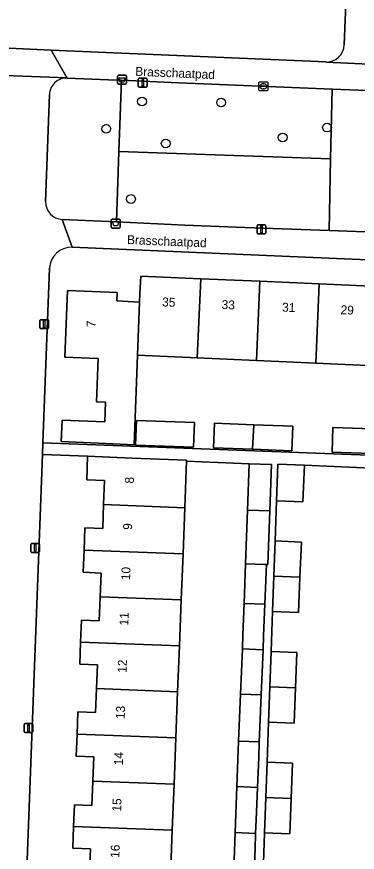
# Model space of a CAD drawing. Extents: x 160732 to 162107, y 387428 to 388479.
# Drawn here: x 161449.3 to 161487.5, y 387805.9 to 387899.6 of the extents above; entities that cross this region are included whole.
import ezdxf

# ---------------------------------------------------------------- set-up
doc = ezdxf.new("R2010")
doc.units = 0
for name, color, linetype in [('IMGEO_Afvalbak', 7, 'Continuous'), ('IMGEO_Boom', 7, 'Continuous'), ('IMGEO_Erf', 7, 'Continuous'), ('IMGEO_Groenvoorziening', 7, 'Continuous'), ('IMGEO_Kolk', 7, 'Continuous'), ('IMGEO_Lichtmast', 7, 'Continuous'), ('IMGEO_Openbare_ruimte_label', 7, 'Continuous'), ('IMGEO_Pand', 7, 'Continuous'), ('IMGEO_Pand_nummerreeks', 7, 'Continuous'), ('IMGEO_Voetpad_open', 7, 'Continuous')]:
    doc.layers.add(name, color=color, linetype=linetype)

msp = doc.modelspace()

# ---------------------------------------------------------------- linework, layer by layer
at = {"layer": 'IMGEO_Afvalbak'}
for p, q in [((161460.756, 387893.061), (161461.546, 387893.061)), ((161461.546, 387893.061), (161460.756, 387893.061)), ((161460.656, 387892.161), (161460.656, 387892.961)), ((161460.656, 387892.961), (161460.656, 387892.161)), ((161461.646, 387892.961), (161461.646, 387892.161)), ((161461.646, 387892.161), (161461.646, 387892.961)), ((161461.546, 387892.061), (161460.756, 387892.061)), ((161460.756, 387892.061), (161461.546, 387892.061)), ((161459.939, 387876.039), (161459.939, 387876.839)), ((161459.939, 387876.839), (161459.939, 387876.039)), ((161460.039, 387876.939), (161460.829, 387876.939)), ((161460.829, 387876.939), (161460.039, 387876.939)), ((161460.929, 387876.839), (161460.929, 387876.039)), ((161460.929, 387876.039), (161460.929, 387876.839)), ((161460.829, 387875.939), (161460.039, 387875.939)), ((161460.039, 387875.939), (161460.829, 387875.939))]:
    msp.add_line(p, q, dxfattribs=at)
for points in [[(161460.799, 387892.775), (161461.503, 387892.775), (161461.354, 387892.305), (161460.948, 387892.305), (161460.799, 387892.775)], [(161460.082, 387876.653), (161460.786, 387876.653), (161460.637, 387876.183), (161460.231, 387876.183), (161460.082, 387876.653)]]:
    msp.add_lwpolyline(points, dxfattribs=at)
for centre, start, end in [((161460.756, 387892.961), 90, 180), ((161460.756, 387892.961), 90, 180), ((161461.546, 387892.961), 0, 90), ((161461.546, 387892.961), 360, 90), ((161460.756, 387892.161), 180, 270), ((161460.756, 387892.161), 180, 270), ((161461.546, 387892.161), 270, 0), ((161461.546, 387892.161), 270, 0), ((161460.039, 387876.839), 90, 180), ((161460.039, 387876.839), 90, 180), ((161460.829, 387876.839), 0, 90), ((161460.829, 387876.839), 360, 90), ((161460.039, 387876.039), 180, 270), ((161460.039, 387876.039), 180, 270), ((161460.829, 387876.039), 270, 0), ((161460.829, 387876.039), 270, 0)]:
    msp.add_arc(centre, 0.1, start, end, dxfattribs=at)
at = {"layer": 'IMGEO_Boom'}
for centre in [(161463.382, 387890.13), (161472.239, 387890.006), (161459.38, 387887.054), (161484.107, 387887.198), (161479.138, 387886.092), (161466.036, 387885.415), (161462.147, 387879.188)]:
    msp.add_circle(centre, 0.489, dxfattribs=at)
at = {"layer": 'IMGEO_Erf'}
for points in [[(161486.038, 387896.466), (161487.02, 387921.218)], [(161445.331, 387896.241), (161453.189, 387895.897), (161483.955, 387894.552)], [(161501.451, 387871.806), (161500, 387871.874), (161463.404, 387873.437), (161455.549, 387873.772)], [(161453.024, 387871.439), (161452.281, 387851.843), (161495.685, 387850.198)], [(161455.055, 387868.948), (161460.613, 387868.712), (161460.573, 387867.758), (161463.106, 387867.637), (161463.155, 387868.6), (161463.253, 387870.547), (161469.965, 387870.252), (161476.596, 387869.96), (161483.228, 387869.669), (161489.859, 387869.377), (161496.49, 387869.085), (161500, 387868.931), (161503.233, 387868.789), (161503.231, 387869.99)], [(161489.469, 387860.501), (161482.838, 387860.792), (161476.207, 387861.083), (161469.575, 387861.374), (161462.886, 387861.668), (161462.517, 387851.645), (161459.329, 387851.781), (161454.333, 387851.993), (161454.436, 387854.391), (161459.202, 387854.189), (161459.296, 387856.407), (161458.277, 387856.45), (161458.483, 387861.296), (161454.736, 387861.455), (161455.055, 387868.948)], [(161457.509, 387803.648), (161457.613, 387806.319), (161455.622, 387806.396), (161455.717, 387808.835), (161455.812, 387811.273), (161457.781, 387811.196), (161457.887, 387813.915), (161457.993, 387816.633), (161456.006, 387816.71), (161456.103, 387819.195), (161456.2, 387821.682), (161458.185, 387821.604), (161458.29, 387824.288), (161458.394, 387826.972), (161456.414, 387827.049), (161456.51, 387829.512), (161456.607, 387831.977), (161458.583, 387831.899), (161458.688, 387834.578), (161458.792, 387837.254), (161456.8, 387837.332), (161456.897, 387839.822), (161456.994, 387842.316), (161458.981, 387842.239), (161459.086, 387844.925), (161459.19, 387847.61), (161457.191, 387847.688), (161457.295, 387850.341), (161452.232, 387850.533), (161449.871, 387788.272)], [(161473.629, 387803.034), (161473.819, 387808.145), (161474.012, 387813.303), (161474.203, 387818.412), (161474.416, 387823.675), (161474.622, 387828.758), (161474.681, 387830.322), (161474.813, 387833.838), (161474.984, 387838.287), (161475.189, 387844.312), (161475.373, 387849.509), (161468.38, 387849.782), (161468.177, 387844.579), (161467.975, 387839.4), (161467.774, 387834.232), (161467.573, 387829.091), (161467.372, 387823.943), (161467.171, 387818.774), (161466.968, 387813.569), (161466.767, 387808.414), (161466.568, 387803.303)], [(161491.565, 387848.902), (161481.572, 387849.363), (161481.409, 387845.225), (161478.461, 387845.342), (161478.299, 387840.845), (161481.231, 387840.729), (161481.075, 387836.776), (161480.918, 387832.823), (161478.013, 387832.938), (161477.851, 387828.441), (161480.742, 387828.327), (161480.585, 387824.372), (161480.429, 387820.419), (161477.566, 387820.532), (161477.404, 387816.035), (161480.252, 387815.923), (161480.096, 387811.97), (161479.94, 387808.016), (161477.118, 387808.128), (161476.956, 387803.631)]]:
    msp.add_lwpolyline(points, dxfattribs=at)
for points in [[(161469.256, 387854.117), (161469.135, 387851.361), (161462.666, 387851.588), (161462.763, 387854.345)], [(161475.892, 387853.883), (161480.275, 387853.729), (161480.178, 387850.972), (161475.771, 387851.127), (161471.407, 387851.281), (161471.505, 387854.038)], [(161489.158, 387853.417), (161493.082, 387853.279), (161492.985, 387850.522), (161489.037, 387850.661), (161484.676, 387850.814), (161484.773, 387853.571)]]:
    msp.add_lwpolyline(points, close=True, dxfattribs=at)
for centre, radius, start, end in [((161484.034, 387896.556), 2.006, 267.73944, 357.41832), ((161455.455, 387871.341), 2.433, 87.78156, 177.69186)]:
    msp.add_arc(centre, radius, start, end, dxfattribs=at)
at = {"layer": 'IMGEO_Groenvoorziening'}
for points in [[(161454.441, 387876.897), (161460.514, 387876.619), (161460.792, 387884.51), (161461.074, 387892.502), (161459.618, 387892.562), (161455.016, 387892.757)], [(161490.619, 387891.27), (161484.675, 387891.518), (161484.514, 387883.681), (161484.349, 387875.649), (161490.449, 387875.432)], [(161453.013, 387890.904), (161452.589, 387878.907)]]:
    msp.add_lwpolyline(points, dxfattribs=at)
for points in [[(161484.514, 387883.681), (161484.675, 387891.518), (161466.664, 387892.27), (161461.074, 387892.502), (161460.792, 387884.51)], [(161484.349, 387875.649), (161484.514, 387883.681), (161460.792, 387884.51), (161460.514, 387876.619), (161468.184, 387876.267), (161474.918, 387875.985)]]:
    msp.add_lwpolyline(points, close=True, dxfattribs=at)
for centre, radius, start, end in [((161454.934, 387890.837), 1.922, 87.54794, 177.99665), ((161454.53, 387878.838), 1.943, 177.9547, 267.3598)]:
    msp.add_arc(centre, radius, start, end, dxfattribs=at)
at = {"layer": 'IMGEO_Kolk'}
for p, q in [((161476.467, 387891.405), (161476.467, 387892.257)), ((161476.542, 387892.331), (161477.394, 387892.331)), ((161476.955, 387892.111), (161476.98, 387892.111)), ((161477.468, 387892.257), (161477.468, 387891.405)), ((161477.394, 387891.331), (161476.542, 387891.331)), ((161476.726, 387891.825), (161476.726, 387891.837)), ((161477.164, 387891.788), (161476.766, 387891.788)), ((161476.769, 387891.874), (161477.167, 387891.874)), ((161476.978, 387891.551), (161476.953, 387891.551)), ((161477.21, 387891.837), (161477.21, 387891.825))]:
    msp.add_line(p, q, dxfattribs=at)
for points in [[(161476.467, 387891.405), (161476.467, 387892.257)], [(161476.542, 387892.331), (161477.394, 387892.331)], [(161477.468, 387892.257), (161477.468, 387891.405)], [(161477.394, 387891.331), (161476.542, 387891.331)]]:
    msp.add_lwpolyline(points, dxfattribs=at)
for centre, radius, start, end in [((161476.544, 387892.255), 0.0765, 91.55205, 178.44795), ((161476.544, 387892.255), 0.0765, 91.55205, 178.44795), ((161477.392, 387892.255), 0.0765, 1.55205, 88.44795), ((161477.392, 387892.255), 0.0765, 1.55205, 88.44795), ((161476.544, 387891.407), 0.0765, 181.55205, 268.44795), ((161476.544, 387891.407), 0.0765, 181.55205, 268.44795), ((161476.766, 387891.834), 0.0403, 85.87752, 175.75265), ((161476.763, 387891.824), 0.0366, 178.93798, 274.71019), ((161477.167, 387891.831), 0.043, 264.86636, 352.45326), ((161477.171, 387891.836), 0.0386, 1.73085, 96.63898), ((161477.392, 387891.407), 0.0765, 271.55205, 358.44795), ((161477.392, 387891.407), 0.0765, 271.55205, 358.44795)]:
    msp.add_arc(centre, radius, start, end, dxfattribs=at)
for centre, major_axis, ratio, start_param, end_param in [((161476.954, 387891.831), (-0.387, 0.002), 0.722429, 4.712389, 7.853982), ((161476.979, 387891.831), (-0.39, 0.002), 0.717154, 1.570796, 4.712389)]:
    msp.add_ellipse(centre, major_axis=major_axis, ratio=ratio, start_param=start_param, end_param=end_param, dxfattribs=at)
at = {"layer": 'IMGEO_Lichtmast'}
for p, q in [((161462.962, 387891.822), (161462.962, 387892.622)), ((161462.962, 387892.622), (161462.962, 387891.822)), ((161463.062, 387892.722), (161463.852, 387892.722)), ((161463.852, 387892.722), (161463.062, 387892.722)), ((161463.952, 387892.622), (161463.952, 387891.822)), ((161463.952, 387891.822), (161463.952, 387892.622)), ((161463.852, 387891.722), (161463.062, 387891.722)), ((161463.062, 387891.722), (161463.852, 387891.722)), ((161476.268, 387875.391), (161476.268, 387876.191)), ((161476.268, 387876.191), (161476.268, 387875.391)), ((161476.368, 387876.291), (161477.158, 387876.291)), ((161477.158, 387876.291), (161476.368, 387876.291)), ((161477.258, 387876.191), (161477.258, 387875.391)), ((161477.258, 387875.391), (161477.258, 387876.191)), ((161477.158, 387875.291), (161476.368, 387875.291)), ((161476.368, 387875.291), (161477.158, 387875.291)), ((161451.933, 387864.754), (161451.933, 387865.554)), ((161451.933, 387865.554), (161451.933, 387864.754)), ((161452.033, 387865.654), (161452.823, 387865.654)), ((161452.823, 387865.654), (161452.033, 387865.654)), ((161452.923, 387865.554), (161452.923, 387864.754)), ((161452.923, 387864.754), (161452.923, 387865.554)), ((161452.823, 387864.654), (161452.033, 387864.654)), ((161452.033, 387864.654), (161452.823, 387864.654)), ((161451.02, 387840.571), (161451.81, 387840.571)), ((161451.81, 387840.571), (161451.02, 387840.571)), ((161450.92, 387839.671), (161450.92, 387840.471)), ((161450.92, 387840.471), (161450.92, 387839.671)), ((161451.91, 387840.471), (161451.91, 387839.671)), ((161451.91, 387839.671), (161451.91, 387840.471)), ((161451.81, 387839.571), (161451.02, 387839.571)), ((161451.02, 387839.571), (161451.81, 387839.571)), ((161450.165, 387819.465), (161450.165, 387820.265)), ((161450.165, 387820.265), (161450.165, 387819.465)), ((161450.265, 387820.365), (161451.055, 387820.365)), ((161451.055, 387820.365), (161450.265, 387820.365)), ((161451.155, 387820.265), (161451.155, 387819.465)), ((161451.155, 387819.465), (161451.155, 387820.265)), ((161451.055, 387819.365), (161450.265, 387819.365)), ((161450.265, 387819.365), (161451.055, 387819.365))]:
    msp.add_line(p, q, dxfattribs=at)
for points in [[(161463.382, 387892.597), (161463.532, 387892.597), (161463.532, 387891.847), (161463.382, 387891.847), (161463.382, 387892.597)], [(161476.688, 387876.166), (161476.838, 387876.166), (161476.838, 387875.416), (161476.688, 387875.416), (161476.688, 387876.166)], [(161452.353, 387865.529), (161452.503, 387865.529), (161452.503, 387864.779), (161452.353, 387864.779), (161452.353, 387865.529)], [(161451.34, 387840.446), (161451.49, 387840.446), (161451.49, 387839.696), (161451.34, 387839.696), (161451.34, 387840.446)], [(161450.585, 387820.24), (161450.735, 387820.24), (161450.735, 387819.49), (161450.585, 387819.49), (161450.585, 387820.24)]]:
    msp.add_lwpolyline(points, dxfattribs=at)
for centre, start, end in [((161463.062, 387892.622), 90, 180), ((161463.062, 387892.622), 90, 180), ((161463.852, 387892.622), 0, 90), ((161463.852, 387892.622), 360, 90), ((161463.062, 387891.822), 180, 270), ((161463.062, 387891.822), 180, 270), ((161463.852, 387891.822), 270, 0), ((161463.852, 387891.822), 270, 0), ((161476.368, 387876.191), 90, 180), ((161476.368, 387876.191), 90, 180), ((161477.158, 387876.191), 0, 90), ((161477.158, 387876.191), 360, 90), ((161476.368, 387875.391), 180, 270), ((161476.368, 387875.391), 180, 270), ((161477.158, 387875.391), 270, 0), ((161477.158, 387875.391), 270, 0), ((161452.033, 387865.554), 90, 180), ((161452.033, 387865.554), 90, 180), ((161452.823, 387865.554), 0, 90), ((161452.823, 387865.554), 360, 90), ((161452.033, 387864.754), 180, 270), ((161452.033, 387864.754), 180, 270), ((161452.823, 387864.754), 270, 0), ((161452.823, 387864.754), 270, 0), ((161451.02, 387840.471), 90, 180), ((161451.02, 387840.471), 90, 180), ((161451.81, 387840.471), 0, 90), ((161451.81, 387840.471), 360, 90), ((161451.02, 387839.671), 180, 270), ((161451.02, 387839.671), 180, 270), ((161451.81, 387839.671), 270, 0), ((161451.81, 387839.671), 270, 0), ((161450.265, 387820.265), 90, 180), ((161450.265, 387820.265), 90, 180), ((161451.055, 387820.265), 0, 90), ((161451.055, 387820.265), 360, 90), ((161450.265, 387819.465), 180, 270), ((161450.265, 387819.465), 180, 270), ((161451.055, 387819.465), 270, 0), ((161451.055, 387819.465), 270, 0)]:
    msp.add_arc(centre, 0.1, start, end, dxfattribs=at)
at = {"layer": 'IMGEO_Pand'}
for points in [[(161463.155, 387868.6), (161463.106, 387867.637), (161462.886, 387861.668), (161469.575, 387861.374), (161469.965, 387870.252), (161463.253, 387870.547)], [(161476.596, 387869.96), (161469.965, 387870.252), (161469.575, 387861.374), (161476.207, 387861.083)], [(161476.207, 387861.083), (161482.838, 387860.792), (161483.228, 387869.669), (161476.596, 387869.96)], [(161489.859, 387869.377), (161483.228, 387869.669), (161482.838, 387860.792), (161489.469, 387860.501)], [(161460.573, 387867.758), (161460.613, 387868.712), (161455.055, 387868.948), (161454.736, 387861.455), (161458.483, 387861.296), (161458.277, 387856.45), (161459.296, 387856.407), (161459.202, 387854.189), (161454.436, 387854.391), (161454.333, 387851.993), (161459.329, 387851.781), (161462.517, 387851.645), (161462.886, 387861.668), (161463.106, 387867.637)], [(161462.763, 387854.345), (161462.666, 387851.588), (161469.135, 387851.361), (161469.256, 387854.117)], [(161475.892, 387853.883), (161471.505, 387854.038), (161471.407, 387851.281), (161475.771, 387851.127)], [(161475.892, 387853.883), (161475.771, 387851.127), (161480.178, 387850.972), (161480.275, 387853.729)], [(161489.158, 387853.417), (161484.773, 387853.571), (161484.676, 387850.814), (161489.037, 387850.661)], [(161468.38, 387849.782), (161468.385, 387849.908), (161462.292, 387850.146), (161457.295, 387850.341), (161457.191, 387847.688), (161459.19, 387847.61), (161459.086, 387844.925), (161468.177, 387844.579)], [(161475.373, 387849.509), (161475.189, 387844.312), (161477.695, 387844.217), (161477.879, 387849.414)], [(161481.572, 387849.363), (161478.61, 387849.47), (161478.461, 387845.342), (161481.409, 387845.225)], [(161467.975, 387839.4), (161468.177, 387844.579), (161459.086, 387844.925), (161458.981, 387842.239), (161456.994, 387842.316), (161456.897, 387839.822)], [(161477.695, 387844.217), (161475.189, 387844.312), (161474.984, 387838.287), (161477.141, 387838.214), (161477.319, 387838.208), (161477.49, 387838.202)], [(161478.299, 387840.845), (161478.156, 387836.891), (161481.075, 387836.776), (161481.231, 387840.729)], [(161456.897, 387839.822), (161456.8, 387837.332), (161458.792, 387837.254), (161458.688, 387834.578), (161467.774, 387834.232), (161467.975, 387839.4)], [(161477.319, 387838.208), (161477.141, 387838.214), (161474.984, 387838.287), (161474.813, 387833.838), (161477.14, 387833.744)], [(161481.075, 387836.776), (161478.156, 387836.891), (161478.013, 387832.938), (161480.918, 387832.823)], [(161467.573, 387829.091), (161467.774, 387834.232), (161458.688, 387834.578), (161458.583, 387831.899), (161456.607, 387831.977), (161456.51, 387829.512)], [(161477.14, 387833.744), (161474.813, 387833.838), (161474.681, 387830.322), (161474.622, 387828.758), (161476.936, 387828.649), (161476.999, 387830.228)], [(161467.372, 387823.943), (161467.573, 387829.091), (161456.51, 387829.512), (161456.414, 387827.049), (161458.394, 387826.972), (161458.29, 387824.288)], [(161476.868, 387826.972), (161476.936, 387828.649), (161474.622, 387828.758), (161474.416, 387823.675), (161476.731, 387823.587)], [(161477.851, 387828.441), (161477.708, 387824.485), (161480.585, 387824.372), (161480.742, 387828.327)], [(161458.29, 387824.288), (161458.185, 387821.604), (161456.2, 387821.682), (161456.103, 387819.195), (161467.171, 387818.774), (161467.372, 387823.943)], [(161480.585, 387824.372), (161477.708, 387824.485), (161477.566, 387820.532), (161480.429, 387820.419)], [(161476.731, 387823.587), (161474.416, 387823.675), (161474.203, 387818.412), (161476.52, 387818.321), (161476.585, 387819.94)], [(161466.968, 387813.569), (161467.171, 387818.774), (161456.103, 387819.195), (161456.006, 387816.71), (161457.993, 387816.633), (161457.887, 387813.915)], [(161476.451, 387816.599), (161476.52, 387818.321), (161474.203, 387818.412), (161474.012, 387813.303), (161476.315, 387813.213)], [(161477.404, 387816.035), (161477.261, 387812.081), (161480.096, 387811.97), (161480.252, 387815.923)], [(161457.887, 387813.915), (161457.781, 387811.196), (161455.812, 387811.273), (161455.717, 387808.835), (161466.767, 387808.414), (161466.968, 387813.569)], [(161476.315, 387813.213), (161474.012, 387813.303), (161473.819, 387808.145), (161476.109, 387808.058), (161476.169, 387809.567)], [(161480.096, 387811.97), (161477.261, 387812.081), (161477.118, 387808.128), (161479.94, 387808.016)], [(161466.568, 387803.303), (161466.767, 387808.414), (161455.717, 387808.835), (161455.622, 387806.396), (161457.613, 387806.319), (161457.509, 387803.648)], [(161476.04, 387806.333), (161476.109, 387808.058), (161473.819, 387808.145), (161473.629, 387803.034), (161475.904, 387802.947)]]:
    msp.add_lwpolyline(points, close=True, dxfattribs=at)
at = {"layer": 'IMGEO_Voetpad_open'}
for points in [[(161490.327, 388004.567), (161490.146, 388000), (161489.609, 387986.458), (161489.546, 387984.879), (161487.081, 387922.752), (161487.02, 387921.218), (161486.038, 387896.466)], [(161410.962, 387898.107), (161413.78, 387898.119), (161413.791, 387894.568), (161446.927, 387893.056), (161446.962, 387893.058), (161454.993, 387892.76), (161455.016, 387892.757), (161453.189, 387895.897)], [(161453.189, 387895.897), (161445.331, 387896.241), (161439.747, 387895.83)], [(161563.683, 387891.347), (161563.574, 387891.34), (161558.878, 387891.502), (161556.135, 387891.588), (161550.843, 387891.754), (161550.814, 387891.752), (161544.716, 387892.018), (161544.666, 387892.026), (161501.277, 387893.831), (161498.531, 387893.912), (161495.56, 387894.033), (161490.424, 387894.241), (161490.391, 387894.237), (161484.013, 387894.54), (161483.955, 387894.552), (161453.189, 387895.897), (161455.016, 387892.757), (161459.618, 387892.562), (161461.074, 387892.502), (161466.664, 387892.27), (161484.675, 387891.518), (161490.619, 387891.27)], [(161483.955, 387894.552), (161484.013, 387894.54), (161490.391, 387894.237), (161490.424, 387894.241)], [(161455.016, 387892.757), (161454.993, 387892.76), (161446.962, 387893.058), (161446.927, 387893.056)], [(161452.589, 387878.907), (161453.013, 387890.904)], [(161455.549, 387873.772), (161454.441, 387876.897)], [(161490.449, 387875.432), (161484.349, 387875.649), (161474.918, 387875.985), (161468.184, 387876.267), (161460.514, 387876.619), (161454.441, 387876.897), (161455.549, 387873.772), (161463.404, 387873.437), (161500, 387871.874), (161501.451, 387871.806), (161501.473, 387871.806), (161507.569, 387871.544), (161507.585, 387871.542), (161512.712, 387871.36), (161515.077, 387871.276)], [(161452.814, 387785.881), (161449.785, 387786.009), (161449.815, 387786.795), (161449.871, 387788.267), (161449.871, 387788.272), (161452.232, 387850.533), (161452.232, 387850.538), (161452.281, 387851.843), (161453.024, 387871.439)], [(161495.685, 387850.198), (161452.281, 387851.843), (161452.232, 387850.538), (161452.232, 387850.533), (161457.295, 387850.341), (161462.292, 387850.146), (161468.385, 387849.908), (161468.38, 387849.782), (161475.373, 387849.509), (161477.879, 387849.414), (161477.695, 387844.217), (161477.49, 387838.202), (161477.319, 387838.208), (161477.14, 387833.744), (161476.999, 387830.228), (161476.936, 387828.649), (161476.868, 387826.972), (161476.731, 387823.587), (161476.585, 387819.94), (161476.52, 387818.321), (161476.451, 387816.599), (161476.315, 387813.213), (161476.169, 387809.567), (161476.109, 387808.058), (161476.04, 387806.333), (161475.904, 387802.947)], [(161489.122, 387786.654), (161479.111, 387787.016), (161476.36, 387787.115), (161476.509, 387791.227), (161476.671, 387795.724), (161476.813, 387799.677), (161476.956, 387803.631), (161477.118, 387808.128), (161477.261, 387812.081), (161477.404, 387816.035), (161477.566, 387820.532), (161477.708, 387824.485), (161477.851, 387828.441), (161478.013, 387832.938), (161478.156, 387836.891), (161478.299, 387840.845), (161478.461, 387845.342), (161478.61, 387849.47), (161481.572, 387849.363), (161491.565, 387848.902)]]:
    msp.add_lwpolyline(points, dxfattribs=at)
for centre, radius, start, end in [((161484.034, 387896.556), 2.006, 267.73944, 357.41832), ((161454.934, 387890.837), 1.922, 87.54794, 177.99665), ((161454.53, 387878.838), 1.943, 177.9547, 267.3598), ((161455.455, 387871.341), 2.433, 87.78156, 177.69186)]:
    msp.add_arc(centre, radius, start, end, dxfattribs=at)

# ---------------------------------------------------------------- texts
at = {"layer": 'IMGEO_Openbare_ruimte_label'}
for rotation, p in [(357.53534, (161462.612, 387893.016)), (357.59259, (161461.685, 387874.145))]:
    msp.add_text('Brasschaatpad', height=1, rotation=rotation, dxfattribs=at).set_placement(p)
at = {"layer": 'IMGEO_Pand_nummerreeks'}
for s, rotation, p in [('35', 357.48221, (161465.615, 387867.16)), ('33', 357.48221, (161472.279, 387866.867)), ('31', 357.48221, (161479.055, 387866.569)), ('29', 357.48221, (161485.605, 387866.281)), ('7', 87.56221, (161458.161, 387864.787)), ('8', 87.78859, (161462.46, 387847.272)), ('9', 87.78867, (161462.26, 387842.078)), ('10', 87.78867, (161462.042, 387836.433)), ('11', 87.78867, (161461.846, 387831.356)), ('12', 87.78867, (161461.64, 387826.05)), ('13', 87.78867, (161461.44, 387820.864)), ('14', 87.78867, (161461.24, 387815.675)), ('15', 87.78867, (161461.039, 387810.487)), ('16', 87.78867, (161460.839, 387805.298))]:
    msp.add_text(s, height=1, rotation=rotation, dxfattribs=at).set_placement(p)

doc.saveas('drawing.dxf')
